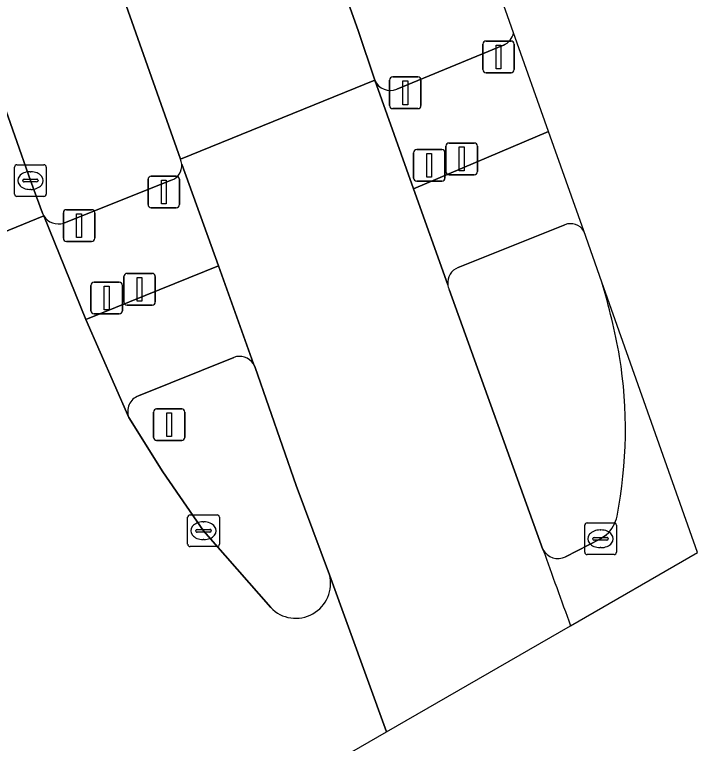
# Model space of a CAD drawing. Extents: x 158455 to 159797, y 387218 to 388672.
# Drawn here: x 159775.66 to 159797.21, y 387772.34 to 387795.35 of the extents above; entities that cross this region are included whole.
import ezdxf

# ---------------------------------------------------------------- set-up
doc = ezdxf.new("R2010")
doc.units = 0
for name, color, linetype in [('IMGEO_Berm_groen', 7, 'Continuous'), ('IMGEO_Drukknoppaal', 7, 'Continuous'), ('IMGEO_Kolk', 7, 'Continuous'), ('IMGEO_OVBaan_gesloten', 7, 'Continuous'), ('IMGEO_Rijbaan_regionaal_gesloten', 7, 'Continuous'), ('IMGEO_Verkeerseiland_groen', 7, 'Continuous'), ('IMGEO_Verkeersregelinstallatiepaal', 7, 'Continuous'), ('IMGEO_Voetpad_gesloten', 7, 'Continuous'), ('IMGEO_Voetpad_open', 7, 'Continuous')]:
    doc.layers.add(name, color=color, linetype=linetype)

msp = doc.modelspace()

# ---------------------------------------------------------------- linework, layer by layer
at = {"layer": 'IMGEO_Berm_groen'}
for points in [[(159791.409, 387794.768), (159769.025, 387858.073)], [(159761.737, 387840.619), (159757.77, 387848.044), (159757.632, 387847.951), (159756.936, 387847.479), (159756.722, 387847.394), (159757.687, 387844.347), (159760.433, 387835.775), (159763.665, 387825.842), (159766.33, 387818.072), (159769.717, 387808.446), (159776.158, 387790.108), (159776.534, 387789.081), (159776.58, 387788.993)], [(159780.89, 387790.783), (159775.254, 387806.74), (159769.411, 387823.219)], [(159777.188, 387821.306), (159782.77, 387805.287), (159786.498, 387794.843), (159787.029, 387793.274)], [(159787.724, 387792.992), (159791.085, 387794.385)], [(159777.207, 387788.76), (159780.602, 387790.116)]]:
    msp.add_lwpolyline(points, dxfattribs=at)
for centre, radius, start, end in [((159790.883, 387794.885), 0.539, 292.0429, 347.522), ((159787.518, 387793.481), 0.531, 202.9538, 292.876), ((159780.435, 387790.574), 0.5, 5.9534, 24.6803), ((159780.446, 387790.579), 0.489, 288.5541, 5.4772), ((159777.05, 387789.296), 0.559, 212.8678, 286.361)]:
    msp.add_arc(centre, radius, start, end, dxfattribs=at)
at = {"layer": 'IMGEO_Drukknoppaal'}
for p, q in [((159789.273, 387790.393), (159789.273, 387791.193)), ((159789.273, 387791.193), (159789.273, 387790.393)), ((159789.373, 387791.293), (159790.163, 387791.293)), ((159790.163, 387791.293), (159789.373, 387791.293)), ((159790.263, 387791.193), (159790.263, 387790.393)), ((159790.263, 387790.393), (159790.263, 387791.193)), ((159790.163, 387790.293), (159789.373, 387790.293)), ((159789.373, 387790.293), (159790.163, 387790.293)), ((159779.109, 387786.277), (159779.109, 387787.077)), ((159779.109, 387787.077), (159779.109, 387786.277)), ((159779.209, 387787.177), (159779.999, 387787.177)), ((159779.999, 387787.177), (159779.209, 387787.177)), ((159780.099, 387787.077), (159780.099, 387786.277)), ((159780.099, 387786.277), (159780.099, 387787.077)), ((159779.999, 387786.177), (159779.209, 387786.177)), ((159779.209, 387786.177), (159779.999, 387786.177))]:
    msp.add_line(p, q, dxfattribs=at)
for points in [[(159789.693, 387791.168), (159789.843, 387791.168), (159789.843, 387790.418), (159789.693, 387790.418), (159789.693, 387791.168)], [(159779.529, 387787.052), (159779.679, 387787.052), (159779.679, 387786.302), (159779.529, 387786.302), (159779.529, 387787.052)]]:
    msp.add_lwpolyline(points, dxfattribs=at)
for centre, start, end in [((159789.373, 387791.193), 90, 180), ((159789.373, 387791.193), 90, 180), ((159790.163, 387791.193), 0, 90), ((159790.163, 387791.193), 360, 90), ((159789.373, 387790.393), 180, 270), ((159789.373, 387790.393), 180, 270), ((159790.163, 387790.393), 270, 0), ((159790.163, 387790.393), 270, 0), ((159779.209, 387787.077), 90, 180), ((159779.209, 387787.077), 90, 180), ((159779.999, 387787.077), 0, 90), ((159779.999, 387787.077), 360, 90), ((159779.209, 387786.277), 180, 270), ((159779.209, 387786.277), 180, 270), ((159779.999, 387786.277), 270, 0), ((159779.999, 387786.277), 270, 0)]:
    msp.add_arc(centre, 0.1, start, end, dxfattribs=at)
at = {"layer": 'IMGEO_Kolk'}
for p, q in [((159775.657, 387789.682), (159775.657, 387790.534)), ((159775.732, 387790.608), (159776.584, 387790.608)), ((159776.658, 387790.534), (159776.658, 387789.682)), ((159776.145, 387790.388), (159776.17, 387790.388)), ((159775.916, 387790.102), (159775.916, 387790.114)), ((159776.354, 387790.065), (159775.956, 387790.065)), ((159775.959, 387790.151), (159776.357, 387790.151)), ((159776.4, 387790.114), (159776.4, 387790.102)), ((159776.168, 387789.828), (159776.143, 387789.828)), ((159776.584, 387789.608), (159775.732, 387789.608)), ((159781.12, 387778.629), (159781.12, 387779.481)), ((159781.195, 387779.555), (159782.047, 387779.555)), ((159782.121, 387779.481), (159782.121, 387778.629)), ((159781.608, 387779.335), (159781.633, 387779.335)), ((159793.726, 387779.301), (159794.578, 387779.301)), ((159781.379, 387779.049), (159781.379, 387779.061)), ((159781.817, 387779.012), (159781.419, 387779.012)), ((159781.422, 387779.098), (159781.82, 387779.098)), ((159781.863, 387779.061), (159781.863, 387779.049)), ((159793.651, 387778.375), (159793.651, 387779.227)), ((159794.139, 387779.081), (159794.164, 387779.081)), ((159794.652, 387779.227), (159794.652, 387778.375)), ((159781.631, 387778.775), (159781.606, 387778.775)), ((159793.91, 387778.795), (159793.91, 387778.807)), ((159793.953, 387778.844), (159794.351, 387778.844)), ((159794.394, 387778.807), (159794.394, 387778.795)), ((159782.047, 387778.555), (159781.195, 387778.555)), ((159794.348, 387778.758), (159793.95, 387778.758)), ((159794.162, 387778.521), (159794.137, 387778.521)), ((159794.578, 387778.301), (159793.726, 387778.301))]:
    msp.add_line(p, q, dxfattribs=at)
for points in [[(159775.657, 387789.682), (159775.657, 387790.534)], [(159775.732, 387790.608), (159776.584, 387790.608)], [(159776.658, 387790.534), (159776.658, 387789.682)], [(159776.584, 387789.608), (159775.732, 387789.608)], [(159781.12, 387778.629), (159781.12, 387779.481)], [(159781.195, 387779.555), (159782.047, 387779.555)], [(159782.121, 387779.481), (159782.121, 387778.629)], [(159793.726, 387779.301), (159794.578, 387779.301)], [(159793.651, 387778.375), (159793.651, 387779.227)], [(159794.652, 387779.227), (159794.652, 387778.375)], [(159782.047, 387778.555), (159781.195, 387778.555)], [(159794.578, 387778.301), (159793.726, 387778.301)]]:
    msp.add_lwpolyline(points, dxfattribs=at)
for centre, radius, start, end in [((159775.734, 387790.532), 0.0765, 91.552, 178.448), ((159775.734, 387790.532), 0.0765, 91.552, 178.448), ((159776.582, 387790.532), 0.0765, 1.552, 88.448), ((159776.582, 387790.532), 0.0765, 1.552, 88.448), ((159775.956, 387790.111), 0.0403, 85.8775, 175.7526), ((159775.953, 387790.101), 0.0366, 178.938, 274.7102), ((159776.357, 387790.108), 0.043, 264.8664, 352.4533), ((159776.361, 387790.113), 0.0386, 1.7309, 96.639), ((159775.734, 387789.684), 0.0765, 181.552, 268.448), ((159775.734, 387789.684), 0.0765, 181.552, 268.448), ((159776.582, 387789.684), 0.0765, 271.552, 358.448), ((159776.582, 387789.684), 0.0765, 271.552, 358.448), ((159781.197, 387779.479), 0.0765, 91.552, 178.448), ((159781.197, 387779.479), 0.0765, 91.552, 178.448), ((159782.045, 387779.479), 0.0765, 1.552, 88.448), ((159782.045, 387779.479), 0.0765, 1.552, 88.448), ((159793.728, 387779.225), 0.0765, 91.552, 178.448), ((159793.728, 387779.225), 0.0765, 91.552, 178.448), ((159794.576, 387779.225), 0.0765, 1.552, 88.448), ((159794.576, 387779.225), 0.0765, 1.552, 88.448), ((159781.419, 387779.058), 0.0403, 85.8775, 175.7526), ((159781.416, 387779.048), 0.0366, 178.938, 274.7102), ((159781.82, 387779.055), 0.043, 264.8664, 352.4533), ((159781.824, 387779.06), 0.0386, 1.7309, 96.639), ((159793.95, 387778.804), 0.0403, 85.8775, 175.7526), ((159793.947, 387778.794), 0.0366, 178.938, 274.7102), ((159794.351, 387778.801), 0.043, 264.8664, 352.4533), ((159794.355, 387778.806), 0.0386, 1.7309, 96.639), ((159781.197, 387778.631), 0.0765, 181.552, 268.448), ((159781.197, 387778.631), 0.0765, 181.552, 268.448), ((159782.045, 387778.631), 0.0765, 271.552, 358.448), ((159782.045, 387778.631), 0.0765, 271.552, 358.448), ((159793.728, 387778.377), 0.0765, 181.552, 268.448), ((159793.728, 387778.377), 0.0765, 181.552, 268.448), ((159794.576, 387778.377), 0.0765, 271.552, 358.448), ((159794.576, 387778.377), 0.0765, 271.552, 358.448)]:
    msp.add_arc(centre, radius, start, end, dxfattribs=at)
for centre, major_axis, ratio, start_param, end_param in [((159776.144, 387790.108), (-0.387, 0.002), 0.722429, 4.712389, 7.853982), ((159776.169, 387790.108), (-0.39, 0.002), 0.717154, 1.570796, 4.712389), ((159781.607, 387779.055), (-0.387, 0.002), 0.722429, 4.712389, 7.853982), ((159781.632, 387779.055), (-0.39, 0.002), 0.717154, 1.570796, 4.712389), ((159794.138, 387778.801), (-0.387, 0.002), 0.722429, 4.712389, 7.853982), ((159794.163, 387778.801), (-0.39, 0.002), 0.717154, 1.570796, 4.712389)]:
    msp.add_ellipse(centre, major_axis=major_axis, ratio=ratio, start_param=start_param, end_param=end_param, dxfattribs=at)
at = {"layer": 'IMGEO_OVBaan_gesloten'}
for points in [[(159769.411, 387823.219), (159775.254, 387806.74), (159780.89, 387790.783), (159787.029, 387793.274), (159786.498, 387794.843), (159782.77, 387805.287), (159777.188, 387821.306)], [(159789.331, 387786.821), (159788.248, 387789.847), (159787.029, 387793.274), (159780.89, 387790.783)], [(159780.933, 387790.626), (159782.095, 387787.416), (159783.196, 387784.326), (159783.255, 387784.207), (159784.546, 387780.48), (159785.595, 387777.668), (159787.391, 387772.703), (159793.206, 387776.057)], [(159792.335, 387778.464), (159789.376, 387786.664)]]:
    msp.add_lwpolyline(points, dxfattribs=at)
for centre, radius, start, end in [((159780.435, 387790.574), 0.5, 5.9534, 24.6803), ((159789.831, 387786.879), 0.504, 186.666, 205.3212), ((159986.185, 387847.271), 205.699, 199.5422, 200.25533)]:
    msp.add_arc(centre, radius, start, end, dxfattribs=at)
at = {"layer": 'IMGEO_Rijbaan_regionaal_gesloten'}
for points in [[(159764.296, 387783.965), (159776.58, 387788.993), (159776.534, 387789.081), (159776.158, 387790.108), (159769.717, 387808.446), (159766.33, 387818.072), (159763.665, 387825.842), (159760.433, 387835.775), (159757.687, 387844.347), (159756.722, 387847.394), (159756.936, 387847.479), (159757.632, 387847.951), (159753.469, 387855.82)], [(159783.741, 387776.629), (159781.621, 387779.055), (159780.34, 387780.91), (159779.265, 387782.628), (159777.909, 387785.719), (159776.58, 387788.993), (159764.296, 387783.965), (159765.486, 387780.569), (159765.681, 387780.642), (159766.898, 387777.173), (159766.731, 387777.037), (159766.789, 387776.907), (159766.847, 387776.701)], [(159797.209, 387778.365), (159794.19, 387786.903)], [(159794.339, 387778.931), (159794.152, 387778.801), (159793.049, 387778.232)], [(159793.206, 387776.057), (159797.209, 387778.365)], [(159787.391, 387772.703), (159785.595, 387777.668)], [(159765.504, 387768.866), (159769.26, 387762.247), (159787.391, 387772.703)]]:
    msp.add_lwpolyline(points, dxfattribs=at)
for centre, radius, start, end in [((159774.625, 387780.984), 20.44, 10.0662, 16.8324), ((159780.647, 387782.256), 14.29, 348.9609, 9.2647), ((159793.641, 387779.716), 1.05, 311.6397, 349.2483), ((159792.813, 387778.721), 0.543, 208.277, 295.7219), ((159986.185, 387847.271), 205.699, 199.5422, 200.25533), ((159784.534, 387777.388), 1.097, 223.7279, 14.8055)]:
    msp.add_arc(centre, radius, start, end, dxfattribs=at)
at = {"layer": 'IMGEO_Verkeerseiland_groen'}
for points in [[(159793.021, 387788.711), (159789.66, 387787.362)], [(159794.19, 387786.903), (159793.62, 387788.516)], [(159789.376, 387786.664), (159792.335, 387778.464)], [(159782.574, 387784.527), (159779.571, 387783.311)], [(159784.546, 387780.48), (159783.255, 387784.207), (159783.196, 387784.326)], [(159779.265, 387782.628), (159780.34, 387780.91), (159781.621, 387779.055), (159783.741, 387776.629)], [(159785.595, 387777.668), (159784.546, 387780.48)], [(159793.049, 387778.232), (159794.152, 387778.801), (159794.339, 387778.931)]]:
    msp.add_lwpolyline(points, dxfattribs=at)
for centre, radius, start, end in [((159793.205, 387788.259), 0.488, 31.6896, 112.1624), ((159789.84, 387786.882), 0.513, 110.553, 186.8366), ((159774.625, 387780.984), 20.44, 10.0662, 16.8324), ((159789.831, 387786.879), 0.504, 186.666, 205.3212), ((159782.757, 387784.031), 0.528, 33.8816, 110.3018), ((159780.647, 387782.256), 14.29, 348.9609, 9.2647), ((159779.745, 387782.823), 0.518, 109.6535, 202.0795), ((159793.641, 387779.716), 1.05, 311.6397, 349.2483), ((159792.813, 387778.721), 0.543, 208.277, 295.7219), ((159784.534, 387777.388), 1.097, 223.7279, 14.8055)]:
    msp.add_arc(centre, radius, start, end, dxfattribs=at)
at = {"layer": 'IMGEO_Verkeersregelinstallatiepaal'}
for p, q in [((159790.537, 387794.511), (159791.327, 387794.511)), ((159791.327, 387794.511), (159790.537, 387794.511)), ((159790.437, 387793.611), (159790.437, 387794.411)), ((159790.437, 387794.411), (159790.437, 387793.611)), ((159791.427, 387794.411), (159791.427, 387793.611)), ((159791.427, 387793.611), (159791.427, 387794.411)), ((159791.327, 387793.511), (159790.537, 387793.511)), ((159790.537, 387793.511), (159791.327, 387793.511)), ((159787.494, 387792.478), (159787.494, 387793.278)), ((159787.494, 387793.278), (159787.494, 387792.478)), ((159787.594, 387793.378), (159788.384, 387793.378)), ((159788.384, 387793.378), (159787.594, 387793.378)), ((159788.484, 387793.278), (159788.484, 387792.478)), ((159788.484, 387792.478), (159788.484, 387793.278)), ((159788.384, 387792.378), (159787.594, 387792.378)), ((159787.594, 387792.378), (159788.384, 387792.378)), ((159788.251, 387790.188), (159788.251, 387790.988)), ((159788.251, 387790.988), (159788.251, 387790.188)), ((159788.351, 387791.088), (159789.141, 387791.088)), ((159789.141, 387791.088), (159788.351, 387791.088)), ((159789.241, 387790.988), (159789.241, 387790.188)), ((159789.241, 387790.188), (159789.241, 387790.988)), ((159779.871, 387789.348), (159779.871, 387790.148)), ((159779.871, 387790.148), (159779.871, 387789.348)), ((159779.971, 387790.248), (159780.761, 387790.248)), ((159780.761, 387790.248), (159779.971, 387790.248)), ((159780.861, 387790.148), (159780.861, 387789.348)), ((159780.861, 387789.348), (159780.861, 387790.148)), ((159789.141, 387790.088), (159788.351, 387790.088)), ((159788.351, 387790.088), (159789.141, 387790.088)), ((159777.297, 387789.187), (159778.087, 387789.187)), ((159778.087, 387789.187), (159777.297, 387789.187)), ((159780.761, 387789.248), (159779.971, 387789.248)), ((159779.971, 387789.248), (159780.761, 387789.248)), ((159777.197, 387788.287), (159777.197, 387789.087)), ((159777.197, 387789.087), (159777.197, 387788.287)), ((159778.187, 387789.087), (159778.187, 387788.287)), ((159778.187, 387788.287), (159778.187, 387789.087)), ((159778.087, 387788.187), (159777.297, 387788.187)), ((159777.297, 387788.187), (159778.087, 387788.187)), ((159778.169, 387786.899), (159778.959, 387786.899)), ((159778.959, 387786.899), (159778.169, 387786.899)), ((159778.069, 387785.999), (159778.069, 387786.799)), ((159778.069, 387786.799), (159778.069, 387785.999)), ((159779.059, 387786.799), (159779.059, 387785.999)), ((159779.059, 387785.999), (159779.059, 387786.799)), ((159778.959, 387785.899), (159778.169, 387785.899)), ((159778.169, 387785.899), (159778.959, 387785.899)), ((159780.042, 387782.001), (159780.042, 387782.801)), ((159780.042, 387782.801), (159780.042, 387782.001)), ((159780.142, 387782.901), (159780.932, 387782.901)), ((159780.932, 387782.901), (159780.142, 387782.901)), ((159781.032, 387782.801), (159781.032, 387782.001)), ((159781.032, 387782.001), (159781.032, 387782.801)), ((159780.932, 387781.901), (159780.142, 387781.901)), ((159780.142, 387781.901), (159780.932, 387781.901))]:
    msp.add_line(p, q, dxfattribs=at)
for points in [[(159790.857, 387794.386), (159791.007, 387794.386), (159791.007, 387793.636), (159790.857, 387793.636), (159790.857, 387794.386)], [(159787.914, 387793.253), (159788.064, 387793.253), (159788.064, 387792.503), (159787.914, 387792.503), (159787.914, 387793.253)], [(159788.671, 387790.963), (159788.821, 387790.963), (159788.821, 387790.213), (159788.671, 387790.213), (159788.671, 387790.963)], [(159780.291, 387790.123), (159780.441, 387790.123), (159780.441, 387789.373), (159780.291, 387789.373), (159780.291, 387790.123)], [(159777.617, 387789.062), (159777.767, 387789.062), (159777.767, 387788.312), (159777.617, 387788.312), (159777.617, 387789.062)], [(159778.489, 387786.774), (159778.639, 387786.774), (159778.639, 387786.024), (159778.489, 387786.024), (159778.489, 387786.774)], [(159780.462, 387782.776), (159780.612, 387782.776), (159780.612, 387782.026), (159780.462, 387782.026), (159780.462, 387782.776)]]:
    msp.add_lwpolyline(points, dxfattribs=at)
for centre, start, end in [((159790.537, 387794.411), 90, 180), ((159790.537, 387794.411), 90, 180), ((159791.327, 387794.411), 0, 90), ((159791.327, 387794.411), 360, 90), ((159790.537, 387793.611), 180, 270), ((159790.537, 387793.611), 180, 270), ((159791.327, 387793.611), 270, 0), ((159791.327, 387793.611), 270, 0), ((159787.594, 387793.278), 90, 180), ((159787.594, 387793.278), 90, 180), ((159788.384, 387793.278), 0, 90), ((159788.384, 387793.278), 360, 90), ((159787.594, 387792.478), 180, 270), ((159787.594, 387792.478), 180, 270), ((159788.384, 387792.478), 270, 0), ((159788.384, 387792.478), 270, 0), ((159788.351, 387790.988), 90, 180), ((159788.351, 387790.988), 90, 180), ((159789.141, 387790.988), 0, 90), ((159789.141, 387790.988), 360, 90), ((159779.971, 387790.148), 90, 180), ((159779.971, 387790.148), 90, 180), ((159780.761, 387790.148), 0, 90), ((159780.761, 387790.148), 360, 90), ((159788.351, 387790.188), 180, 270), ((159788.351, 387790.188), 180, 270), ((159789.141, 387790.188), 270, 0), ((159789.141, 387790.188), 270, 0), ((159777.297, 387789.087), 90, 180), ((159777.297, 387789.087), 90, 180), ((159778.087, 387789.087), 0, 90), ((159778.087, 387789.087), 360, 90), ((159779.971, 387789.348), 180, 270), ((159779.971, 387789.348), 180, 270), ((159780.761, 387789.348), 270, 0), ((159780.761, 387789.348), 270, 0), ((159777.297, 387788.287), 180, 270), ((159777.297, 387788.287), 180, 270), ((159778.087, 387788.287), 270, 0), ((159778.087, 387788.287), 270, 0), ((159778.169, 387786.799), 90, 180), ((159778.169, 387786.799), 90, 180), ((159778.959, 387786.799), 0, 90), ((159778.959, 387786.799), 360, 90), ((159778.169, 387785.999), 180, 270), ((159778.169, 387785.999), 180, 270), ((159778.959, 387785.999), 270, 0), ((159778.959, 387785.999), 270, 0), ((159780.142, 387782.801), 90, 180), ((159780.142, 387782.801), 90, 180), ((159780.932, 387782.801), 0, 90), ((159780.932, 387782.801), 360, 90), ((159780.142, 387782.001), 180, 270), ((159780.142, 387782.001), 180, 270), ((159780.932, 387782.001), 270, 0), ((159780.932, 387782.001), 270, 0)]:
    msp.add_arc(centre, 0.1, start, end, dxfattribs=at)
at = {"layer": 'IMGEO_Voetpad_gesloten'}
for points in [[(159793.62, 387788.516), (159792.509, 387791.658), (159788.248, 387789.847), (159789.331, 387786.821)], [(159789.66, 387787.362), (159793.021, 387788.711)], [(159782.095, 387787.416), (159777.909, 387785.719), (159779.265, 387782.628)], [(159783.196, 387784.326), (159782.095, 387787.416)], [(159779.571, 387783.311), (159782.574, 387784.527)]]:
    msp.add_lwpolyline(points, dxfattribs=at)
for centre, radius, start, end in [((159793.205, 387788.259), 0.488, 31.6896, 112.1624), ((159789.84, 387786.882), 0.513, 110.553, 186.8366), ((159782.757, 387784.031), 0.528, 33.8816, 110.3018), ((159779.745, 387782.823), 0.518, 109.6535, 202.0795)]:
    msp.add_arc(centre, radius, start, end, dxfattribs=at)
at = {"layer": 'IMGEO_Voetpad_open'}
for points in [[(159792.509, 387791.658), (159791.409, 387794.768)], [(159791.085, 387794.385), (159787.724, 387792.992)], [(159787.029, 387793.274), (159788.248, 387789.847), (159792.509, 387791.658)], [(159776.58, 387788.993), (159777.909, 387785.719), (159782.095, 387787.416), (159780.933, 387790.626)], [(159780.602, 387790.116), (159777.207, 387788.76)]]:
    msp.add_lwpolyline(points, dxfattribs=at)
for centre, radius, start, end in [((159790.883, 387794.885), 0.539, 292.0429, 347.522), ((159787.518, 387793.481), 0.531, 202.9538, 292.876), ((159780.446, 387790.579), 0.489, 288.5541, 5.4772), ((159777.05, 387789.296), 0.559, 212.8678, 286.361)]:
    msp.add_arc(centre, radius, start, end, dxfattribs=at)

doc.saveas('drawing.dxf')
